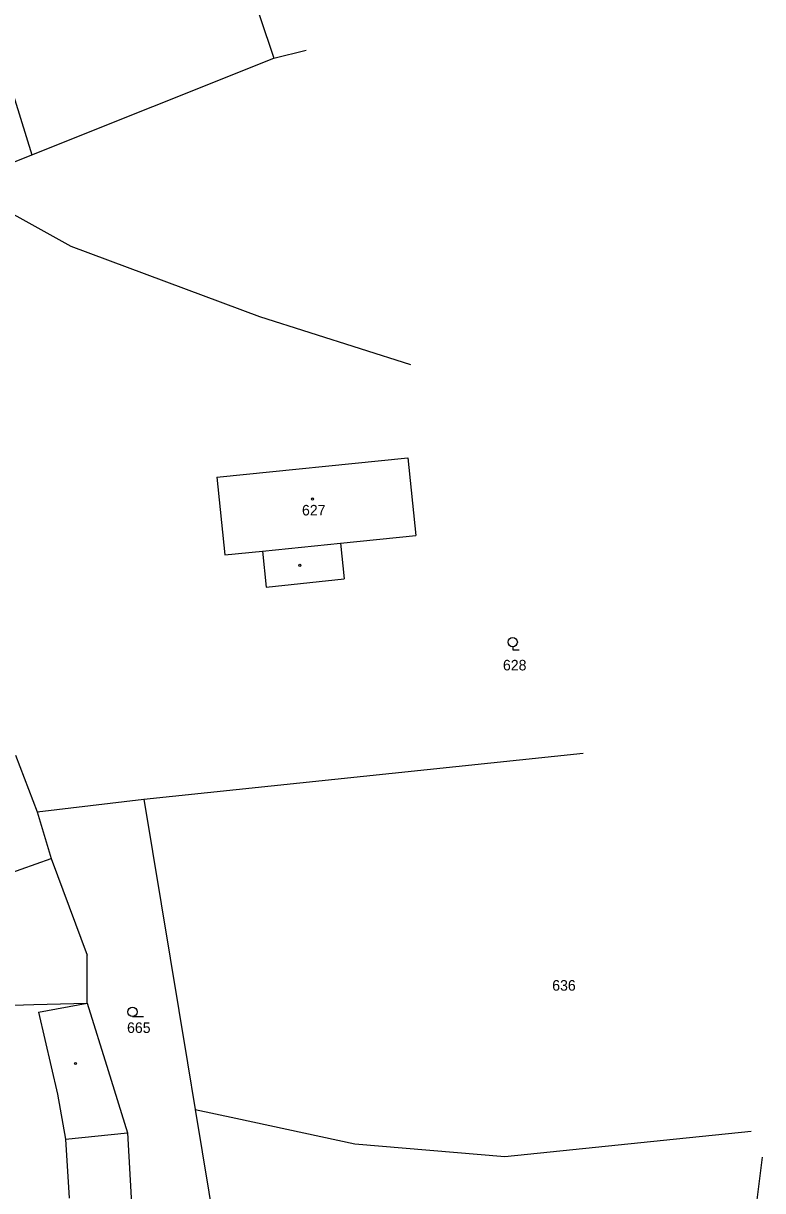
# Model space of a CAD drawing. Extents: x -779596 to -776743, y -1030330 to -1024513.
# Drawn here: x -777703.6 to -777584.3, y -1025045.8 to -1024857.5 of the extents above; entities that cross this region are included whole.
import ezdxf

# ---------------------------------------------------------------- set-up
doc = ezdxf.new("R2010")
doc.units = 0
for name, color, linetype in [('hranice parcel', 7, 'Continuous'), ('hranice vnitřní', 7, 'Continuous'), ('kultura', 7, 'Continuous'), ('č_pacel stav_', 7, 'Continuous'), ('č_parcel poz_', 7, 'Continuous')]:
    doc.layers.add(name, color=color, linetype=linetype)

msp = doc.modelspace()

# ---------------------------------------------------------------- linework, layer by layer
at = {"layer": 'hranice parcel'}
for points in [[(-777672.12, -1024836.34), (-777663.12, -1024863.11)], [(-777711.2, -1024849.74), (-777702.18, -1024878.71)], [(-777702.18, -1024878.71), (-777663.12, -1024863.11)], [(-777663.12, -1024863.11), (-777657.903, -1024861.838)], [(-777713.98, -1024883.42), (-777702.18, -1024878.71)], [(-777713.98, -1024883.42), (-777695.93, -1024893.43)], [(-777695.93, -1024893.43), (-777665.47, -1024904.76)], [(-777665.47, -1024904.76), (-777641.107, -1024912.528)], [(-777672.36, -1024930.69), (-777641.51, -1024927.56)], [(-777641.51, -1024927.56), (-777640.23, -1024940.12)], [(-777672.36, -1024930.69), (-777671.04, -1024943.25)], [(-777652.37, -1024941.36), (-777640.23, -1024940.12)], [(-777671.04, -1024943.25), (-777665, -1024942.64)], [(-777665, -1024942.64), (-777664.37, -1024948.43)], [(-777652.37, -1024941.36), (-777651.77, -1024947.13)], [(-777664.37, -1024948.43), (-777651.77, -1024947.13)], [(-777704.82, -1024975.57), (-777701.32, -1024984.69)], [(-777684.14, -1024982.63), (-777613.245, -1024975.215)], [(-777701.32, -1024984.69), (-777684.14, -1024982.63)], [(-777684.14, -1024982.63), (-777677.09, -1025025.18)], [(-777701.32, -1024984.69), (-777699.06, -1024992.22)], [(-777740.28, -1025006.85), (-777699.06, -1024992.22)], [(-777699.06, -1024992.22), (-777693.25, -1025007.8)], [(-777693.25, -1025015.54), (-777693.25, -1025007.8)], [(-777716.72, -1025016.24), (-777701.85, -1025015.8)], [(-777701.85, -1025015.8), (-777693.25, -1025015.54)], [(-777693.25, -1025015.54), (-777689.87, -1025026.45)], [(-777677.09, -1025025.18), (-777675.84, -1025032.7)], [(-777689.87, -1025026.45), (-777686.75, -1025036.49)], [(-777675.84, -1025032.7), (-777669.3, -1025034.11)], [(-777675.84, -1025032.7), (-777672.5, -1025052.88)], [(-777669.3, -1025034.11), (-777650.09, -1025038.26)], [(-777686.75, -1025036.49), (-777685.71, -1025054.61)], [(-777600.26, -1025037.65), (-777586.138, -1025036.201)], [(-777650.09, -1025038.26), (-777625.89, -1025040.28)], [(-777625.89, -1025040.28), (-777600.26, -1025037.65)], [(-777586.68, -1025059.33), (-777584.262, -1025040.422)]]:
    msp.add_lwpolyline(points, dxfattribs=at)
at = {"layer": 'hranice vnitřní'}
for points in [[(-777665, -1024942.64), (-777652.37, -1024941.36)], [(-777701.1, -1025017), (-777693.25, -1025015.54)], [(-777701.1, -1025017), (-777698.03, -1025030.25)], [(-777698.03, -1025030.25), (-777696.79, -1025037.5)], [(-777696.79, -1025037.5), (-777686.75, -1025036.49)], [(-777696.79, -1025037.5), (-777696.19, -1025047.02)]]:
    msp.add_lwpolyline(points, dxfattribs=at)
at = {"layer": 'kultura'}
for points in [[(-777624.6, -1024958.06), (-777624.6, -1024958.56), (-777623.577, -1024958.56)], [(-777685.95, -1025017.72), (-777684.2, -1025017.72)]]:
    msp.add_lwpolyline(points, dxfattribs=at)
for centre, radius in [((-777656.9, -1024934.23), 0.175), ((-777658.94, -1024944.94), 0.175), ((-777624.6, -1024957.31), 0.75), ((-777685.95, -1025016.97), 0.75), ((-777695.16, -1025025.29), 0.175)]:
    msp.add_circle(centre, radius, dxfattribs=at)

# ---------------------------------------------------------------- texts
at = {"layer": 'č_pacel stav_'}
msp.add_text('627', height=1.7, dxfattribs=at).set_placement((-777658.6, -1024936.88))
at = {"layer": 'č_parcel poz_'}
for s, p in [('628', (-777626.17, -1024961.88)), ('636', (-777618.22, -1025013.55)), ('665', (-777686.83, -1025020.37))]:
    msp.add_text(s, height=1.7, dxfattribs=at).set_placement(p)

doc.saveas('drawing.dxf')
